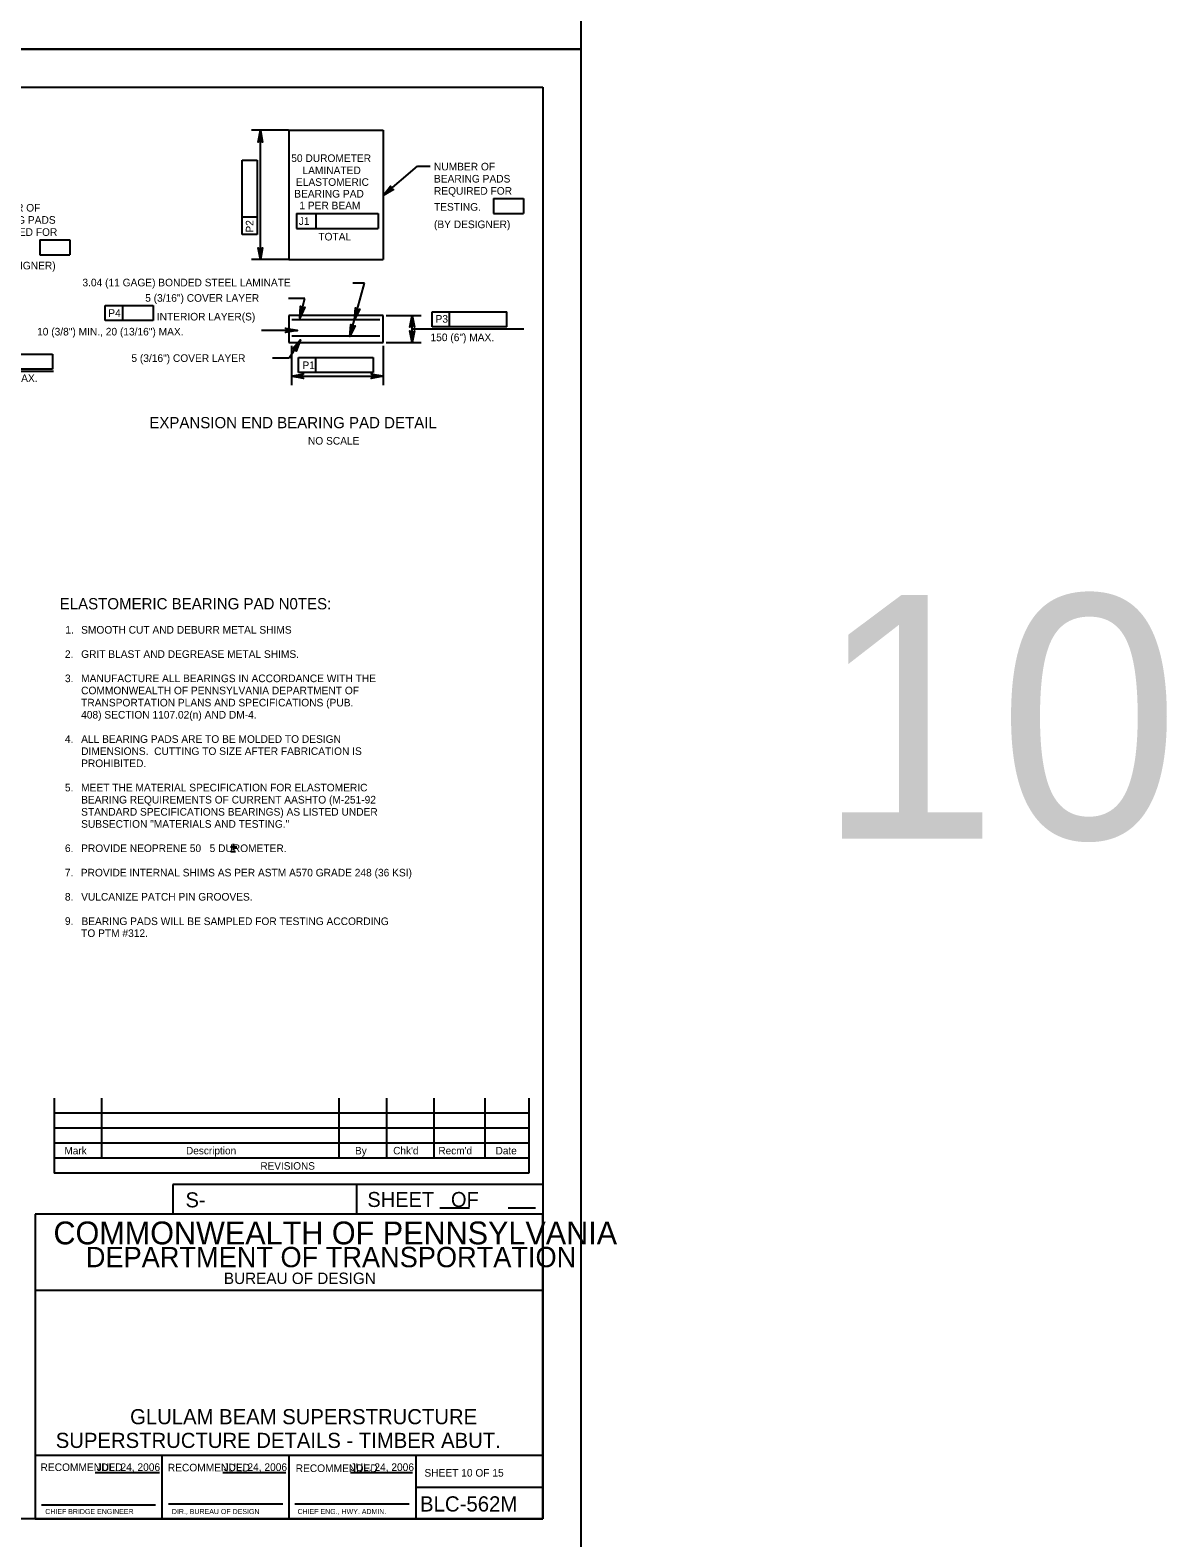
# Model space of a CAD drawing. Extents: x 638263 to 640360, y 293683 to 298655.
# Drawn here: x 639901 to 640348, y 297255 to 297849 of the extents above; entities that cross this region are included whole.
import ezdxf

# ---------------------------------------------------------------- set-up
doc = ezdxf.new("R2010")
doc.units = 0
for name, color, linetype in [('2', 7, 'Continuous'), ('3', 7, 'Continuous'), ('4', 7, 'Continuous'), ('5', 7, 'Continuous'), ('6', 7, 'Continuous'), ('8', 7, 'Continuous'), ('PLT-BNDY', 7, 'Continuous')]:
    doc.layers.add(name, color=color, linetype=linetype)

msp = doc.modelspace()

# ---------------------------------------------------------------- linework, layer by layer
at = {"layer": '2'}
for p, q in [((639316.46, 297826.46), (640102.46, 297826.46)), ((640102.46, 297826.46), (640102.46, 297262.46)), ((639909.92, 297428.15), (639909.92, 297398.62)), ((639928.62, 297428.15), (639928.62, 297404.53)), ((640022.13, 297428.15), (640022.13, 297404.53)), ((640040.83, 297428.15), (640040.83, 297404.53)), ((640059.53, 297428.15), (640059.53, 297404.53)), ((640079.59, 297428.15), (640079.59, 297404.53)), ((640096.94, 297428.15), (640096.94, 297398.62)), ((640096.94, 297422.24), (639909.92, 297422.24)), ((640096.94, 297416.34), (639909.92, 297416.34)), ((640096.94, 297410.43), (639909.92, 297410.43)), ((640096.94, 297404.53), (639909.92, 297404.53)), ((640096.94, 297398.62), (639909.92, 297398.62)), ((640102.46, 297394.11), (639956.78, 297394.11)), ((639956.78, 297394.11), (639956.78, 297382.46)), ((640029.09, 297394.11), (640029.09, 297382.46)), ((640102.46, 297382.46), (639902.46, 297382.46)), ((639902.46, 297382.46), (639902.46, 297262.46)), ((640061.95, 297385), (640073.6, 297385)), ((640088.83, 297385), (640099.56, 297385)), ((640102.46, 297262.46), (640102.46, 297382.46)), ((640102.46, 297352.46), (639902.46, 297352.46)), ((640102.46, 297287.46), (639902.46, 297287.46)), ((639952.46, 297262.46), (639952.46, 297287.46)), ((640002.46, 297287.46), (640002.46, 297262.46)), ((640052.46, 297287.46), (640052.46, 297262.46)), ((639926.11, 297280.64), (639951.49, 297280.64)), ((639976.38, 297280.64), (640001.27, 297280.64)), ((640026.65, 297280.64), (640051.06, 297280.64)), ((640052.46, 297274.96), (640102.46, 297274.96)), ((639904.96, 297267.96), (639949.96, 297267.96)), ((639955.08, 297268.33), (640000.08, 297268.33)), ((640004.83, 297268.33), (640049.83, 297268.33)), ((640102.46, 297262.46), (639316.46, 297262.46)), ((639902.46, 297262.46), (640102.46, 297262.46))]:
    msp.add_line(p, q, dxfattribs=at)
at = {"layer": '3'}
for p, q in [((639991.23, 297758.57), (639991.23, 297809.52)), ((640002.4, 297809.52), (640002.4, 297758.57)), ((640002.4, 297809.52), (640039.53, 297809.52)), ((640039.53, 297809.52), (640039.53, 297758.57)), ((639984.04, 297797.79), (639989.95, 297797.79)), ((639984.04, 297775.24), (639984.04, 297797.79)), ((639989.95, 297797.79), (639989.95, 297768.39)), ((640053.1, 297795.32), (640058.06, 297795.32)), ((640083.06, 297782.62), (640094.85, 297782.62)), ((640083.06, 297782.62), (640083.06, 297776.72)), ((640094.85, 297782.62), (640094.85, 297776.72)), ((639984.04, 297768.39), (639984.04, 297775.24)), ((639989.95, 297775.24), (639984.04, 297775.24)), ((640005.48, 297776.67), (640013.04, 297776.67)), ((640005.48, 297776.67), (640005.48, 297770.77)), ((640013.04, 297776.67), (640013.04, 297770.77)), ((640013.04, 297776.67), (640037.63, 297776.67)), ((640037.63, 297776.67), (640037.63, 297770.77)), ((640083.06, 297776.72), (640094.85, 297776.72)), ((639904.37, 297766.35), (639904.37, 297760.44)), ((639904.37, 297766.35), (639916.16, 297766.35)), ((639916.16, 297766.35), (639916.16, 297760.44)), ((639989.95, 297768.39), (639984.04, 297768.39)), ((640005.48, 297770.77), (640037.63, 297770.77)), ((639904.37, 297760.44), (639916.16, 297760.44)), ((640002.4, 297758.57), (640039.53, 297758.57)), ((640008.73, 297743.2), (640002.26, 297743.2)), ((640006.76, 297735.53), (640008.73, 297743.2)), ((639930.12, 297740.42), (639936.97, 297740.42)), ((639930.12, 297734.51), (639930.12, 297740.42)), ((639936.97, 297734.51), (639936.97, 297740.42)), ((639936.97, 297740.42), (639949.03, 297740.42)), ((639949.03, 297740.42), (639949.03, 297734.51)), ((640002.4, 297736.58), (640002.4, 297725.85)), ((640039.53, 297736.58), (640002.4, 297736.58)), ((640039.53, 297725.85), (640039.53, 297736.58)), ((640040.77, 297736.58), (640054.53, 297736.58)), ((640050.99, 297725.85), (640050.99, 297736.58)), ((640058.86, 297737.95), (640065.71, 297737.95)), ((640058.86, 297732.04), (640058.86, 297737.95)), ((640065.71, 297732.04), (640065.71, 297737.95)), ((640065.71, 297737.95), (640088.26, 297737.95)), ((640088.26, 297732.04), (640088.26, 297737.95)), ((639949.03, 297734.51), (639930.12, 297734.51)), ((640038.28, 297734.83), (640003.65, 297734.83)), ((640050.99, 297731.22), (640094.93, 297731.22)), ((640088.26, 297732.04), (640058.86, 297732.04)), ((640002.4, 297725.85), (640039.53, 297725.85)), ((640007.06, 297726.95), (640002.57, 297719.78)), ((640038.28, 297728.39), (640003.65, 297728.39)), ((640040.77, 297725.85), (640054.53, 297725.85)), ((639886.8, 297721.34), (639909.35, 297721.34)), ((639909.35, 297721.34), (639909.35, 297715.43)), ((640002.57, 297719.78), (639995.97, 297719.78)), ((640006.19, 297719.95), (640013.03, 297719.95)), ((640006.19, 297714.04), (640006.19, 297719.95)), ((640013.03, 297714.04), (640013.03, 297719.95)), ((640013.03, 297719.95), (640035.58, 297719.95)), ((640035.58, 297719.95), (640035.58, 297714.04)), ((639872.09, 297714.61), (639909.74, 297714.61)), ((639909.35, 297715.43), (639879.96, 297715.43)), ((640035.58, 297714.04), (640006.19, 297714.04)), ((639979.39, 297527.17), (639981.9, 297527.17)), ((639979.58, 297525.33), (639981.47, 297525.33)), ((639980.6, 297525.96), (639980.6, 297528.42))]:
    msp.add_line(p, q, dxfattribs=at)
for points in [[(639991.23, 297809.52), (639992.1, 297804.86), (639991.85, 297805.22), (639991.54, 297805.41), (639991.23, 297805.46), (639990.92, 297805.41), (639990.6, 297805.22), (639990.36, 297804.86), (639991.23, 297809.52), (639990.6, 297805.22), (639990.92, 297805.41), (639991.23, 297809.52), (639991.23, 297805.46), (639991.54, 297805.41), (639991.23, 297809.52), (639991.85, 297805.22)], [(640039.53, 297783.81), (640053.1, 297795.32)], [(640039.53, 297783.81), (640042.52, 297787.49), (640042.41, 297787.07), (640042.47, 297786.71), (640042.63, 297786.44), (640042.88, 297786.24), (640043.22, 297786.12), (640043.65, 297786.16), (640039.53, 297783.81), (640043.22, 297786.12), (640042.88, 297786.24), (640039.53, 297783.81), (640042.63, 297786.44), (640042.47, 297786.71), (640039.53, 297783.81), (640042.41, 297787.07)], [(639991.23, 297758.57), (639990.36, 297763.23), (639990.6, 297762.87), (639990.92, 297762.69), (639991.23, 297762.63), (639991.54, 297762.69), (639991.85, 297762.87), (639992.1, 297763.23), (639991.23, 297758.57), (639991.85, 297762.87), (639991.54, 297762.69), (639991.23, 297758.57), (639991.23, 297762.63), (639990.92, 297762.69), (639991.23, 297758.57), (639990.6, 297762.87)], [(640006.76, 297735.53), (640007.07, 297740.26), (640007.23, 297739.85), (640007.48, 297739.6), (640007.77, 297739.46), (640008.09, 297739.44), (640008.44, 297739.54), (640008.77, 297739.82), (640006.76, 297735.53), (640008.44, 297739.54), (640008.09, 297739.44), (640006.76, 297735.53), (640007.77, 297739.46), (640007.48, 297739.6), (640006.76, 297735.53), (640007.23, 297739.85)], [(640028.26, 297734.83), (640028.66, 297739.56), (640028.8, 297739.14), (640029.05, 297738.88), (640029.34, 297738.75), (640029.65, 297738.71), (640030.01, 297738.81), (640030.34, 297739.09), (640028.26, 297734.83), (640030.01, 297738.81), (640029.65, 297738.71), (640028.26, 297734.83), (640029.34, 297738.75), (640029.05, 297738.88), (640028.26, 297734.83), (640028.8, 297739.14)], [(640050.99, 297736.58), (640051.86, 297731.92), (640051.62, 297732.28), (640051.3, 297732.47), (640050.99, 297732.52), (640050.68, 297732.47), (640050.37, 297732.28), (640050.12, 297731.92), (640050.99, 297736.58), (640050.37, 297732.28), (640050.68, 297732.47), (640050.99, 297736.58), (640050.99, 297732.52), (640051.3, 297732.47), (640050.99, 297736.58), (640051.62, 297732.28)], [(640005.81, 297730.66), (640001.15, 297729.79), (640001.5, 297730.04), (640001.69, 297730.35), (640001.74, 297730.66), (640001.69, 297730.98), (640001.5, 297731.29), (640001.15, 297731.54), (640005.81, 297730.66), (640001.5, 297731.29), (640001.69, 297730.98), (640005.81, 297730.66), (640001.74, 297730.66), (640001.69, 297730.35), (640005.81, 297730.66), (640001.5, 297730.04)], [(640026.43, 297728.25), (640026.83, 297732.98), (640026.98, 297732.56), (640027.23, 297732.3), (640027.52, 297732.17), (640027.83, 297732.13), (640028.18, 297732.23), (640028.52, 297732.51), (640026.43, 297728.25), (640028.18, 297732.23), (640027.83, 297732.13), (640026.43, 297728.25), (640027.52, 297732.17), (640027.23, 297732.3), (640026.43, 297728.25), (640026.98, 297732.56)], [(640007.06, 297726.95), (640005.33, 297722.54), (640005.31, 297722.97), (640005.14, 297723.3), (640004.9, 297723.51), (640004.61, 297723.63), (640004.25, 297723.64), (640003.85, 297723.46), (640007.06, 297726.95), (640004.25, 297723.64), (640004.61, 297723.63), (640007.06, 297726.95), (640004.9, 297723.51), (640005.14, 297723.3), (640007.06, 297726.95), (640005.31, 297722.97)], [(640050.99, 297725.85), (640050.12, 297730.51), (640050.37, 297730.16), (640050.68, 297729.97), (640050.99, 297729.92), (640051.3, 297729.97), (640051.62, 297730.16), (640051.86, 297730.51), (640050.99, 297725.85), (640051.62, 297730.16), (640051.3, 297729.97), (640050.99, 297725.85), (640050.99, 297729.92), (640050.68, 297729.97), (640050.99, 297725.85), (640050.37, 297730.16)], [(640003.5, 297712.65), (640008.16, 297713.53), (640007.81, 297713.28), (640007.62, 297712.97), (640007.57, 297712.65), (640007.62, 297712.34), (640007.81, 297712.03), (640008.16, 297711.78), (640003.5, 297712.65), (640007.81, 297712.03), (640007.62, 297712.34), (640003.5, 297712.65), (640007.57, 297712.65), (640007.62, 297712.97), (640003.5, 297712.65), (640007.81, 297713.28)], [(640039.53, 297712.65), (640034.87, 297711.78), (640035.23, 297712.03), (640035.42, 297712.34), (640035.47, 297712.65), (640035.42, 297712.97), (640035.23, 297713.28), (640034.87, 297713.53), (640039.53, 297712.65), (640035.23, 297713.28), (640035.42, 297712.97), (640039.53, 297712.65), (640035.47, 297712.65), (640035.42, 297712.34), (640039.53, 297712.65), (640035.23, 297712.03)]]:
    msp.add_lwpolyline(points, dxfattribs=at)
at = {"layer": '5'}
for p, q in [((640026.43, 297728.25), (640032.26, 297749.32)), ((640005.81, 297730.66), (639991.61, 297730.66))]:
    msp.add_line(p, q, dxfattribs=at)
at = {"layer": '6'}
msp.add_line((640032.26, 297749.32), (640027.68, 297749.32), dxfattribs=at)
at = {"layer": '8'}
for p, q in [((640002.27, 297809.52), (639987.69, 297809.52)), ((640002.27, 297758.57), (639987.69, 297758.57)), ((640003.5, 297724.62), (640003.5, 297709.11)), ((640039.53, 297724.62), (640039.53, 297709.11)), ((640003.5, 297712.65), (640039.53, 297712.65))]:
    msp.add_line(p, q, dxfattribs=at)
at = {"layer": 'PLT-BNDY'}
for points in [[(639276.46, 298435.46), (640117.46, 298435.46), (640117.46, 297841.46), (639276.46, 297841.46)], [(639276.46, 297841.46), (640117.46, 297841.46), (640117.46, 297247.46), (639276.46, 297247.46)]]:
    msp.add_lwpolyline(points, close=True, dxfattribs=at)

# ---------------------------------------------------------------- texts
at = {"layer": '2'}
for s, height, p in [('Mark', 2.952, (639914.02, 297406.03)), ('Description', 2.9523, (639961.92, 297406.03)), ('By', 2.952, (640028.49, 297406.03)), ("Chk'd", 2.952, (640043.52, 297406.03)), ("Recm'd", 2.953, (640061.33, 297406.03)), ('Date', 2.952, (640083.86, 297406.03)), ('REVISIONS', 2.952, (639991.2, 297400.01)), ('S-', 5.905, (639961.73, 297385.17)), ('COMMONWEALTH OF PENNSYLVANIA', 9, (639909.71, 297370.58)), ('DEPARTMENT OF TRANSPORTATION', 8.0002, (639922.46, 297361.58)), ('BUREAU OF DESIGN', 4.5, (639976.83, 297354.96)), ('SUPERSTRUCTURE DETAILS - TIMBER ABUT.', 5.9728, (639910.61, 297290.37)), ('RECOMMENDED', 3, (639904.61, 297281.27)), ('JUL. 24, 2006', 3, (639926.74, 297281.3)), ('RECOMMENDED', 3, (639954.74, 297281.14)), ('JUL. 24, 2006', 3, (639976.74, 297281.3)), ('RECOMMENDED', 3, (640005.11, 297280.89)), ('JUL. 24, 2006', 3, (640026.74, 297281.3)), ('SHEET 10 OF 15', 3, (640055.83, 297279.08)), ('BLC-562M', 6, (640054.08, 297265.33)), ('CHIEF BRIDGE ENGINEER', 2.0002, (639906.46, 297264.33)), ('DIR., BUREAU OF DESIGN', 2.0002, (639956.33, 297264.33)), ('CHIEF ENG., HWY. ADMIN.', 2.0002, (640005.83, 297264.33))]:
    msp.add_text(s, height=height, dxfattribs=at).set_placement(p)
msp.add_text('SHEET   OF', height=5.907, rotation=360, dxfattribs=at).set_placement((640033.35, 297385.31))
at = {"layer": '3'}
for s, height, p in [('50 DUROMETER', 3, (640003.37, 297797.02)), ('NUMBER OF', 3, (640059.58, 297793.7)), ('ELASTOMERIC', 3, (640005.22, 297787.61)), ('LAMINATED', 3, (640007.79, 297792.22)), ('BEARING PADS', 3, (640059.58, 297788.92)), ('BEARING PAD', 3, (640004.55, 297782.99)), ('REQUIRED FOR', 3, (640059.58, 297784.14)), ('NUMBER OF', 3, (639880.47, 297777.47)), ('1 PER BEAM', 3, (640006.55, 297778.37)), ('TESTING.', 3, (640059.58, 297777.82)), ('BEARING PADS', 3, (639880.47, 297772.68)), ('(BY DESIGNER)', 3, (640059.58, 297770.95)), ('REQUIRED FOR', 3, (639880.47, 297767.9)), ('TOTAL', 3, (640014.04, 297766.1)), ('(BY DESIGNER)', 3, (639880.47, 297754.71)), ('3.04 (11 GAGE) BONDED STEEL LAMINATE', 3, (639921.12, 297748.02)), ('5 (3/16") COVER LAYER', 3, (639945.84, 297741.95)), ('P4', 3, (639931.3, 297736)), ('INTERIOR LAYER(S)', 3, (639950.42, 297734.58)), ('P3', 3, (640060.21, 297733.7)), ('10 (3/8") MIN., 20 (13/16") MAX.', 3, (639903.25, 297728.67)), ('150 (6") MAX.', 3, (640058.22, 297726.42)), ('5 (3/16") COVER LAYER', 3, (639940.4, 297718.24)), ('150 (6") MAX.', 3, (639878.39, 297710.34)), ('P1', 3, (640007.78, 297715.44)), ('EXPANSION END BEARING PAD DETAIL', 4.4292, (639947.46, 297692.11)), ('NO SCALE', 3, (640009.94, 297685.67)), ('ELASTOMERIC BEARING PAD N0TES:', 4.4292, (639912.16, 297620.76)), ('1.', 3, (639914.39, 297611.2)), ('SMOOTH CUT AND DEBURR METAL SHIMS', 3, (639920.61, 297611.2)), ('2.', 3, (639914.22, 297601.64)), ('GRIT BLAST AND DEGREASE METAL SHIMS.', 3, (639920.61, 297601.64)), ('3.', 3, (639914.22, 297592.08)), ('MANUFACTURE ALL BEARINGS IN ACCORDANCE WITH THE', 3, (639920.61, 297592.08)), ('COMMONWEALTH OF PENNSYLVANIA DEPARTMENT OF', 3, (639920.61, 297587.3)), ('TRANSPORTATION PLANS AND SPECIFICATIONS (PUB.', 3, (639920.61, 297582.52)), ('408) SECTION 1107.02(n) AND DM-4.', 3, (639920.61, 297577.73)), ('4.', 3, (639914.22, 297568.17)), ('ALL BEARING PADS ARE TO BE MOLDED TO DESIGN', 3, (639920.61, 297568.17)), ('DIMENSIONS.  CUTTING TO SIZE AFTER FABRICATION IS', 3, (639920.61, 297563.39)), ('PROHIBITED.', 3, (639920.61, 297558.61)), ('5.', 3, (639914.22, 297549.05)), ('MEET THE MATERIAL SPECIFICATION FOR ELASTOMERIC', 3, (639920.61, 297549.05)), ('BEARING REQUIREMENTS OF CURRENT AASHTO (M-251-92', 3, (639920.61, 297544.27)), ('STANDARD SPECIFICATIONS BEARINGS) AS LISTED UNDER', 3, (639920.61, 297539.49)), ('SUBSECTION "MATERIALS AND TESTING."', 3, (639920.61, 297534.71)), ('6.', 3, (639914.22, 297525.15)), ('PROVIDE NEOPRENE 50   5 DUROMETER.', 3, (639920.61, 297525.15)), ('7.', 3, (639914.22, 297515.59)), ('PROVIDE INTERNAL SHIMS AS PER ASTM A570 GRADE 248 (36 KSI)', 3, (639920.48, 297515.54)), ('8.', 3, (639914.22, 297506.02)), ('VULCANIZE PATCH PIN GROOVES.', 3, (639920.61, 297506.02)), ('9.', 3, (639914.22, 297496.46)), ('BEARING PADS WILL BE SAMPLED FOR TESTING ACCORDING', 3, (639920.73, 297496.38)), ('TO PTM #312.', 3, (639920.61, 297491.68))]:
    msp.add_text(s, height=height, dxfattribs=at).set_placement(p)
for s, rotation, p in [('P2', 90, (639988.47, 297769.2)), ('J1', 359.93823, (640006.34, 297772.22))]:
    msp.add_text(s, height=3, rotation=rotation, dxfattribs=at).set_placement(p)
at = {"layer": '4'}
for s, height, p in [('10', 96, (640210.47, 297530.41)), ('GLULAM BEAM SUPERSTRUCTURE', 5.9728, (639939.89, 297299.71))]:
    msp.add_text(s, height=height, dxfattribs=at).set_placement(p)

doc.saveas('drawing.dxf')
